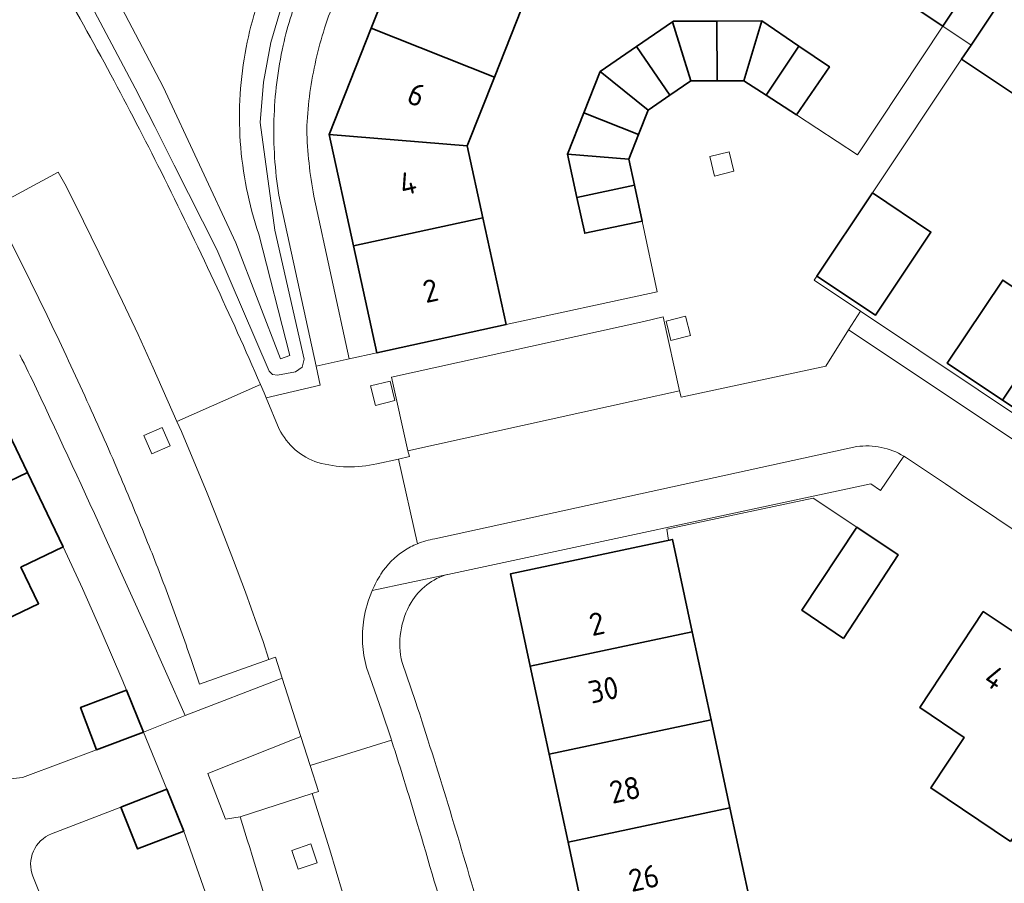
# Model space of a CAD drawing. Extents: x 150256 to 156914, y 461459 to 469481.
# Tile 681 of 731: x 154803 to 154862, y 468368 to 468420. Entities that reach past the tile are written whole.
import ezdxf
from ezdxf.enums import TextEntityAlignment as Align

# ---------------------------------------------------------------- set-up
doc = ezdxf.new("R2010")
doc.units = 0
doc.header["$LTSCALE"] = 0.75
for name, color, linetype, lineweight in [('B-RO-GR-BEPLANTING_CULTUUR_BODEMBEDEKKER-GV', 251, 'CONTINUOUS', 18), ('B-RO-GR-GROENVOORZIENING-GV', 251, 'CONTINUOUS', 18), ('B-RO-IE-TERREINAFSCHEIDING_KUNSTMATIG_MUUR-G', 251, 'IE-TERREINAFSCHEIDING-KUNSTMATIG-DICHT', 18), ('B-RO-OG-BEBOUWING-GV', 6, 'CONTINUOUS', 35), ('B-RO-OG-BEBOUWING-T18', 1, 'CONTINUOUS', 18), ('B-RO-OG-TERREIN_CULTUURSCHEIDING-GV', 251, 'CONTINUOUS', 18), ('B-RO-VH-VERHARDING_BETONSTRAATSTEEN-GV', 251, 'CONTINUOUS', 18)]:
    doc.layers.add(name, color=color, linetype=linetype, lineweight=lineweight)
doc.styles.add('NLCS-ISO-M200-T18', font='NLCS-ISO.ttf', dxfattribs={"height": 360})
doc.linetypes.add('IE-TERREINAFSCHEIDING-KUNSTMATIG-DICHT', pattern='A,8,-1,[82,NLCS.SHX,S=0.75,R=90,X=0,Y=0],-1', length=10)

msp = doc.modelspace()

# ---------------------------------------------------------------- linework, layer by layer
at = {"layer": 'B-RO-GR-BEPLANTING_CULTUUR_BODEMBEDEKKER-GV'}
for points in [[(154804.515, 468401.952, 0.005231), (154801.821, 468407.391)], [(154804.515, 468401.952, 0.005231), (154801.821, 468407.391)], [(154806.776, 468397.136, 0.005552), (154804.515, 468401.952)], [(154806.776, 468397.136, 0.005552), (154804.515, 468401.952)], [(154802.87, 468399.597, -0.010467), (154803.875, 468397.568)], [(154802.87, 468399.597, -0.010467), (154803.875, 468397.568)], [(154803.875, 468397.568, -0.002467), (154808.152, 468388.348)], [(154803.875, 468397.568, -0.002467), (154808.152, 468388.348)], [(154808.829, 468392.498, 0.006186), (154806.776, 468397.136)], [(154808.829, 468392.498, 0.006186), (154806.776, 468397.136)], [(154810.554, 468388.342, 0.006975), (154808.829, 468392.498)], [(154810.554, 468388.342, 0.006975), (154808.829, 468392.498)], [(154811.903, 468384.844, 0.007181), (154810.554, 468388.342)], [(154811.903, 468384.844, 0.007181), (154810.554, 468388.342)], [(154813.165, 468381.313, 0.006835), (154811.903, 468384.844)], [(154813.165, 468381.313, 0.006835), (154811.903, 468384.844)]]:
    msp.add_lwpolyline(points, format="xyb", dxfattribs=at)
msp.add_lwpolyline([(154808.152, 468388.348), (154810.61, 468382.917), (154812.798, 468377.962), (154818.64, 468380.189), (154818.234, 468381.453), (154817.826, 468381.309), (154813.663, 468379.837), (154813.165, 468381.313)], dxfattribs=at)
msp.add_lwpolyline([(154808.152, 468388.348), (154810.61, 468382.917), (154812.798, 468377.962), (154818.64, 468380.189), (154818.234, 468381.453), (154817.826, 468381.309), (154813.663, 468379.837), (154813.165, 468381.313)], dxfattribs=at)
msp.add_lwpolyline([(154816.099, 468371.87), (154820.429, 468373.277), (154820.816, 468373.403), (154820.32, 468374.951), (154819.76, 468376.696), (154814.166, 468374.484), (154815.226, 468371.736)], close=True, dxfattribs=at)
msp.add_lwpolyline([(154816.099, 468371.87), (154820.429, 468373.277), (154820.816, 468373.403), (154820.32, 468374.951), (154819.76, 468376.696), (154814.166, 468374.484), (154815.226, 468371.736)], close=True, dxfattribs=at)
at = {"layer": 'B-RO-GR-GROENVOORZIENING-GV'}
for points in [[(154844.586, 468410.329), (154845.752, 468410.616), (154845.466, 468411.781), (154844.3, 468411.494)], [(154844.586, 468410.329), (154845.752, 468410.616), (154845.466, 468411.781), (154844.3, 468411.494)], [(154841.978, 468400.465), (154843.144, 468400.752), (154842.858, 468401.917), (154841.692, 468401.63)], [(154841.978, 468400.465), (154843.144, 468400.752), (154842.858, 468401.917), (154841.692, 468401.63)], [(154824.23, 468396.569), (154825.395, 468396.856), (154825.109, 468398.021), (154823.943, 468397.734)], [(154824.23, 468396.569), (154825.395, 468396.856), (154825.109, 468398.021), (154823.943, 468397.734)], [(154810.807, 468393.664), (154811.908, 468394.142), (154811.431, 468395.243), (154810.33, 468394.765)], [(154810.807, 468393.664), (154811.908, 468394.142), (154811.431, 468395.243), (154810.33, 468394.765)], [(154819.599, 468368.726), (154820.735, 468369.116), (154820.345, 468370.251), (154819.21, 468369.861)], [(154819.599, 468368.726), (154820.735, 468369.116), (154820.345, 468370.251), (154819.21, 468369.861)]]:
    msp.add_lwpolyline(points, close=True, dxfattribs=at)
at = {"layer": 'B-RO-IE-TERREINAFSCHEIDING_KUNSTMATIG_MUUR-G'}
for points in [[(154858.293, 468419.322), (154853.174, 468411.605)], [(154858.293, 468419.322), (154853.174, 468411.605)], [(154854.073, 468409.312), (154859.428, 468417.339)], [(154854.073, 468409.312), (154859.428, 468417.339)], [(154841.148, 468403.377), (154832.074, 468401.415)], [(154841.148, 468403.377), (154832.074, 468401.415)], [(154853.139, 468389.256), (154850.523, 468391.005), (154841.722, 468389.146), (154841.831, 468388.473)], [(154853.139, 468389.256), (154850.523, 468391.005), (154841.722, 468389.146), (154841.831, 468388.473)]]:
    msp.add_lwpolyline(points, dxfattribs=at)
at = {"layer": 'B-RO-OG-BEBOUWING-GV'}
for points in [[(154857.298, 468429.567), (154852.881, 468422.95), (154858.293, 468419.322), (154862.708, 468425.966)], [(154857.298, 468429.567), (154852.881, 468422.95), (154858.293, 468419.322), (154862.708, 468425.966)], [(154823.98, 468419.198), (154831.373, 468416.255), (154833.01, 468420.37), (154826.518, 468425.573)], [(154823.98, 468419.198), (154831.373, 468416.255), (154833.01, 468420.37), (154826.518, 468425.573)], [(154864.667, 468412.959), (154870.147, 468421.101), (154868.61, 468422.129), (154868.666, 468422.212), (154868.018, 468422.645), (154868.378, 468423.186), (154864.884, 468425.517), (154859.994, 468418.187), (154859.428, 468417.339), (154862.913, 468415.014), (154862.502, 468414.399)], [(154864.667, 468412.959), (154870.147, 468421.101), (154868.61, 468422.129), (154868.666, 468422.212), (154868.018, 468422.645), (154868.378, 468423.186), (154864.884, 468425.517), (154859.994, 468418.187), (154859.428, 468417.339), (154862.913, 468415.014), (154862.502, 468414.399)], [(154823.98, 468419.198), (154821.443, 468412.824), (154829.737, 468412.142), (154831.373, 468416.255)], [(154823.98, 468419.198), (154821.443, 468412.824), (154829.737, 468412.142), (154831.373, 468416.255)], [(154842.075, 468419.586), (154839.912, 468418.104), (154841.903, 468415.184), (154843.164, 468416.05)], [(154842.075, 468419.586), (154839.912, 468418.104), (154841.903, 468415.184), (154843.164, 468416.05)], [(154844.744, 468416.046), (154844.735, 468419.625), (154842.117, 468419.615), (154842.075, 468419.586), (154843.164, 468416.05)], [(154844.744, 468416.046), (154844.735, 468419.625), (154842.117, 468419.615), (154842.075, 468419.586), (154843.164, 468416.05)], [(154847.435, 468419.636), (154844.735, 468419.625), (154844.744, 468416.046), (154846.358, 468416.042)], [(154847.435, 468419.636), (154844.735, 468419.625), (154844.744, 468416.046), (154846.358, 468416.042)], [(154847.695, 468415.181), (154849.662, 468418.127), (154847.435, 468419.636), (154846.358, 468416.042)], [(154847.695, 468415.181), (154849.662, 468418.127), (154847.435, 468419.636), (154846.358, 468416.042)], [(154837.725, 468416.597), (154840.601, 468414.29), (154841.903, 468415.184), (154839.912, 468418.104)], [(154837.725, 468416.597), (154840.601, 468414.29), (154841.903, 468415.184), (154839.912, 468418.104)], [(154849.662, 468418.127), (154847.695, 468415.181), (154849.518, 468414.006), (154851.486, 468416.89)], [(154849.662, 468418.127), (154847.695, 468415.181), (154849.518, 468414.006), (154851.486, 468416.89)], [(154836.739, 468414.119), (154840.02, 468412.813), (154840.601, 468414.29), (154837.725, 468416.597)], [(154836.739, 468414.119), (154840.02, 468412.813), (154840.601, 468414.29), (154837.725, 468416.597)], [(154836.739, 468414.119), (154835.765, 468411.65), (154839.441, 468411.343), (154840.02, 468412.813)], [(154836.739, 468414.119), (154835.765, 468411.65), (154839.441, 468411.343), (154840.02, 468412.813)], [(154822.909, 468406.141), (154830.678, 468407.821), (154829.737, 468412.142), (154821.443, 468412.824)], [(154822.909, 468406.141), (154830.678, 468407.821), (154829.737, 468412.142), (154821.443, 468412.824)], [(154836.331, 468409.044), (154839.778, 468409.789), (154839.441, 468411.343), (154835.765, 468411.65)], [(154836.331, 468409.044), (154839.778, 468409.789), (154839.441, 468411.343), (154835.765, 468411.65)], [(154836.331, 468409.044), (154836.797, 468406.896), (154840.249, 468407.619), (154839.778, 468409.789)], [(154836.331, 468409.044), (154836.797, 468406.896), (154840.249, 468407.619), (154839.778, 468409.789)], [(154850.742, 468404.322), (154854.25, 468401.978), (154857.585, 468406.966), (154854.073, 468409.312)], [(154850.742, 468404.322), (154854.25, 468401.978), (154857.585, 468406.966), (154854.073, 468409.312)], [(154830.678, 468407.821), (154822.909, 468406.141), (154824.318, 468399.715), (154832.074, 468401.415)], [(154830.678, 468407.821), (154822.909, 468406.141), (154824.318, 468399.715), (154832.074, 468401.415)], [(154865.225, 468401.862), (154861.899, 468404.084), (154858.566, 468399.095), (154861.892, 468396.873)], [(154865.225, 468401.862), (154861.899, 468404.084), (154858.566, 468399.095), (154861.892, 468396.873)], [(154865.225, 468401.862), (154861.892, 468396.873), (154865.218, 468394.651), (154868.551, 468399.64)], [(154865.225, 468401.862), (154861.892, 468396.873), (154865.218, 468394.651), (154868.551, 468399.64)], [(154803.33, 468392.537), (154800.114, 468399.214), (154791.675, 468395.161), (154792.766, 468392.981), (154792.897, 468393.044), (154795.012, 468388.531)], [(154803.33, 468392.537), (154800.114, 468399.214), (154791.675, 468395.161), (154792.766, 468392.981), (154792.897, 468393.044), (154795.012, 468388.531)], [(154798.144, 468381.853), (154804.002, 468384.661), (154802.943, 468386.853), (154805.473, 468388.086), (154803.33, 468392.537), (154795.012, 468388.531), (154797.103, 468384.071), (154796.991, 468384.017), (154797.698, 468382.555), (154798.057, 468381.811)], [(154798.144, 468381.853), (154804.002, 468384.661), (154802.943, 468386.853), (154805.473, 468388.086), (154803.33, 468392.537), (154795.012, 468388.531), (154797.103, 468384.071), (154796.991, 468384.017), (154797.698, 468382.555), (154798.057, 468381.811)], [(154852.331, 468382.581), (154855.625, 468387.593), (154853.139, 468389.256), (154849.829, 468384.285)], [(154852.331, 468382.581), (154855.625, 468387.593), (154853.139, 468389.256), (154849.829, 468384.285)], [(154843.25, 468382.978), (154842.06, 468388.522), (154832.34, 468386.448), (154833.528, 468380.908)], [(154843.25, 468382.978), (154842.06, 468388.522), (154832.34, 468386.448), (154833.528, 468380.908)], [(154862.357, 468370.404), (154868.801, 468379.74), (154865.894, 468381.689), (154865.471, 468381.037), (154860.725, 468384.189), (154856.915, 468378.443), (154859.574, 468376.642), (154857.57, 468373.608)], [(154862.357, 468370.404), (154868.801, 468379.74), (154865.894, 468381.689), (154865.471, 468381.037), (154860.725, 468384.189), (154856.915, 468378.443), (154859.574, 468376.642), (154857.57, 468373.608)], [(154844.383, 468377.698), (154843.25, 468382.978), (154833.528, 468380.908), (154834.661, 468375.628)], [(154844.383, 468377.698), (154843.25, 468382.978), (154833.528, 468380.908), (154834.661, 468375.628)], [(154810.308, 468376.955), (154809.28, 468379.484), (154806.525, 468378.439), (154807.491, 468375.902)], [(154810.308, 468376.955), (154809.28, 468379.484), (154806.525, 468378.439), (154807.491, 468375.902)], [(154835.794, 468370.348), (154845.516, 468372.418), (154844.383, 468377.698), (154834.661, 468375.628)], [(154835.794, 468370.348), (154845.516, 468372.418), (154844.383, 468377.698), (154834.661, 468375.628)], [(154808.947, 468372.462), (154809.942, 468369.946), (154812.723, 468371.017), (154811.715, 468373.535)], [(154808.947, 468372.462), (154809.942, 468369.946), (154812.723, 468371.017), (154811.715, 468373.535)], [(154846.65, 468367.139), (154845.516, 468372.418), (154835.794, 468370.348), (154836.926, 468365.068)], [(154846.65, 468367.139), (154845.516, 468372.418), (154835.794, 468370.348), (154836.926, 468365.068)]]:
    msp.add_lwpolyline(points, close=True, dxfattribs=at)
at = {"layer": 'B-RO-OG-TERREIN_CULTUURSCHEIDING-GV'}
for points in [[(154801.022, 468434.226), (154803.03, 468430.96), (154806.429, 468425.07), (154809.002, 468420.397), (154811.481, 468415.674), (154815.84, 468406.313), (154818.523, 468399.351), (154819.085, 468399.551), (154817.228, 468406.842)], [(154817.228, 468406.842), (154819.085, 468399.551), (154818.523, 468399.351), (154815.84, 468406.313), (154811.481, 468415.674), (154809.002, 468420.397), (154806.429, 468425.07), (154803.03, 468430.96), (154801.022, 468434.226)], [(154801.022, 468434.226), (154803.03, 468430.96), (154806.429, 468425.07), (154809.002, 468420.397), (154811.481, 468415.674), (154815.84, 468406.313), (154818.523, 468399.351), (154819.085, 468399.551), (154817.228, 468406.842)], [(154817.228, 468406.842), (154819.085, 468399.551), (154818.523, 468399.351), (154815.84, 468406.313), (154811.481, 468415.674), (154809.002, 468420.397), (154806.429, 468425.07), (154803.03, 468430.96), (154801.022, 468434.226)], [(154807.353, 468420.202), (154808.585, 468417.912), (154809.795, 468415.61), (154810.985, 468413.297), (154812.151, 468410.973), (154814.698, 468405.924), (154817.859, 468398.629), (154818.058, 468398.419), (154818.345, 468398.381), (154819.423, 468398.588), (154819.837, 468398.854), (154819.95, 468399.333), (154818.183, 468407.076), (154817.31, 468413.55), (154817.507, 468415.958), (154817.948, 468418.334), (154818.626, 468420.653)], [(154818.626, 468420.653), (154817.948, 468418.334), (154817.507, 468415.958), (154817.31, 468413.55), (154818.183, 468407.076), (154819.95, 468399.333), (154819.837, 468398.854), (154819.423, 468398.588), (154818.345, 468398.381), (154818.058, 468398.419), (154817.859, 468398.629), (154814.698, 468405.924), (154812.151, 468410.973), (154810.985, 468413.297), (154809.795, 468415.61), (154808.585, 468417.912), (154807.353, 468420.202)], [(154807.353, 468420.202), (154808.585, 468417.912), (154809.795, 468415.61), (154810.985, 468413.297), (154812.151, 468410.973), (154814.698, 468405.924), (154817.859, 468398.629), (154818.058, 468398.419), (154818.345, 468398.381), (154819.423, 468398.588), (154819.837, 468398.854), (154819.95, 468399.333), (154818.183, 468407.076), (154817.31, 468413.55), (154817.507, 468415.958), (154817.948, 468418.334), (154818.626, 468420.653)], [(154818.626, 468420.653), (154817.948, 468418.334), (154817.507, 468415.958), (154817.31, 468413.55), (154818.183, 468407.076), (154819.95, 468399.333), (154819.837, 468398.854), (154819.423, 468398.588), (154818.345, 468398.381), (154818.058, 468398.419), (154817.859, 468398.629), (154814.698, 468405.924), (154812.151, 468410.973), (154810.985, 468413.297), (154809.795, 468415.61), (154808.585, 468417.912), (154807.353, 468420.202)], [(154817.324, 468397.828), (154817.542, 468397.325), (154817.666, 468397.029), (154820.916, 468397.778), (154820.666, 468398.926), (154818.433, 468409.186)], [(154817.324, 468397.828), (154817.542, 468397.325), (154817.666, 468397.029), (154820.916, 468397.778), (154820.666, 468398.926), (154818.433, 468409.186)]]:
    msp.add_lwpolyline(points, dxfattribs=at)
for points in [[(154816.467, 468418.05, -0.064806), (154818.117, 468423.019)], [(154818.117, 468423.019, 0.064806), (154816.467, 468418.05)], [(154816.467, 468418.05, -0.064806), (154818.117, 468423.019)], [(154818.117, 468423.019, 0.064806), (154816.467, 468418.05)], [(154805.023, 468422.374, -0.006952), (154808.342, 468416.402)], [(154805.023, 468422.374, -0.006952), (154808.342, 468416.402)], [(154818.692, 468418.168, -0.048034), (154819.848, 468421.752)], [(154818.692, 468418.168, -0.048034), (154819.848, 468421.752)], [(154816.117, 468412.397, -0.065101), (154816.467, 468418.05)], [(154816.467, 468418.05, 0.065101), (154816.117, 468412.397)], [(154816.117, 468412.397, -0.065101), (154816.467, 468418.05)], [(154816.467, 468418.05, 0.065101), (154816.117, 468412.397)], [(154818.138, 468413.707, -0.047541), (154818.692, 468418.168)], [(154818.138, 468413.707, -0.047541), (154818.692, 468418.168)], [(154808.342, 468416.402, -0.007047), (154811.355, 468410.601)], [(154808.342, 468416.402, -0.007047), (154811.355, 468410.601)], [(154818.433, 468409.186, -0.047101), (154818.138, 468413.707)], [(154818.433, 468409.186, -0.047101), (154818.138, 468413.707)], [(154817.228, 468406.842, -0.065014), (154816.117, 468412.397)], [(154816.117, 468412.397, 0.065014), (154817.228, 468406.842)], [(154817.228, 468406.842, -0.065014), (154816.117, 468412.397)], [(154816.117, 468412.397, 0.065014), (154817.228, 468406.842)], [(154811.355, 468410.601, -0.007145), (154814.544, 468404.008)], [(154811.355, 468410.601, -0.007145), (154814.544, 468404.008)], [(154814.544, 468404.008, -0.006473), (154817.324, 468397.828)], [(154814.544, 468404.008, -0.006473), (154817.324, 468397.828)]]:
    msp.add_lwpolyline(points, format="xyb", dxfattribs=at)
at = {"layer": 'B-RO-VH-VERHARDING_BETONSTRAATSTEEN-GV'}
for points in [[(154808.342, 468416.402, 0.006952), (154805.023, 468422.374)], [(154808.342, 468416.402, 0.006952), (154805.023, 468422.374)], [(154819.848, 468421.752, 0.048034), (154818.692, 468418.168)], [(154819.848, 468421.752, 0.048034), (154818.692, 468418.168)], [(154820.603, 468417.051, -0.044211), (154821.779, 468420.844)], [(154820.603, 468417.051, -0.044211), (154821.779, 468420.844)], [(154818.692, 468418.168, 0.047541), (154818.138, 468413.707)], [(154818.692, 468418.168, 0.047541), (154818.138, 468413.707)], [(154820.106, 468413.105, -0.043848), (154820.603, 468417.051)], [(154820.106, 468413.105, -0.043848), (154820.603, 468417.051)], [(154811.355, 468410.601, 0.007047), (154808.342, 468416.402)], [(154811.355, 468410.601, 0.007047), (154808.342, 468416.402)], [(154818.138, 468413.707, 0.047101), (154818.433, 468409.186)], [(154818.138, 468413.707, 0.047101), (154818.433, 468409.186)], [(154820.532, 468409.128, -0.038239), (154820.106, 468413.105)], [(154820.532, 468409.128, -0.038239), (154820.106, 468413.105)], [(154814.544, 468404.008, 0.007145), (154811.355, 468410.601)], [(154814.544, 468404.008, 0.007145), (154811.355, 468410.601)], [(154801.821, 468407.391, -0.005231), (154804.515, 468401.952)], [(154801.821, 468407.391, -0.005231), (154804.515, 468401.952)], [(154817.324, 468397.828, 0.006473), (154814.544, 468404.008)], [(154817.324, 468397.828, 0.006473), (154814.544, 468404.008)], [(154804.515, 468401.952, -0.005552), (154806.776, 468397.136)], [(154804.515, 468401.952, -0.005552), (154806.776, 468397.136)], [(154803.875, 468397.568, 0.010467), (154802.87, 468399.597)], [(154803.875, 468397.568, 0.010467), (154802.87, 468399.597)], [(154808.152, 468388.348, 0.002467), (154803.875, 468397.568)], [(154808.152, 468388.348, 0.002467), (154803.875, 468397.568)], [(154806.776, 468397.136, -0.006186), (154808.829, 468392.498)], [(154806.776, 468397.136, -0.006186), (154808.829, 468392.498)], [(154818.456, 468395.143, 0.198544), (154820.78, 468393.135)], [(154820.78, 468393.135, -0.198544), (154818.456, 468395.143)], [(154818.456, 468395.143, 0.198544), (154820.78, 468393.135)], [(154820.78, 468393.135, -0.198544), (154818.456, 468395.143)], [(154853.129, 468394.091, -0.171891), (154855.968, 468393.515)], [(154855.968, 468393.515, 0.171891), (154853.129, 468394.091)], [(154853.129, 468394.091, -0.171891), (154855.968, 468393.515)], [(154855.968, 468393.515, 0.171891), (154853.129, 468394.091)], [(154820.78, 468393.135, 0.121912), (154824.307, 468393.055)], [(154824.307, 468393.055, -0.121912), (154820.78, 468393.135)], [(154820.78, 468393.135, 0.121912), (154824.307, 468393.055)], [(154824.307, 468393.055, -0.121912), (154820.78, 468393.135)], [(154808.829, 468392.498, -0.006975), (154810.554, 468388.342)], [(154808.829, 468392.498, -0.006975), (154810.554, 468388.342)], [(154826.754, 468388.263, -0.057136), (154827.789, 468388.552)], [(154827.789, 468388.552, 0.057136), (154826.754, 468388.263)], [(154826.754, 468388.263, -0.057136), (154827.789, 468388.552)], [(154827.789, 468388.552, 0.057136), (154826.754, 468388.263)], [(154810.554, 468388.342, -0.007181), (154811.903, 468384.844)], [(154810.554, 468388.342, -0.007181), (154811.903, 468384.844)], [(154825.95, 468387.842, 0.104734), (154824.56, 468386.444)], [(154824.56, 468386.444, -0.104734), (154825.95, 468387.842)], [(154825.95, 468387.842, 0.104734), (154824.56, 468386.444)], [(154824.56, 468386.444, -0.104734), (154825.95, 468387.842)], [(154826.754, 468388.263, 0.048292), (154825.95, 468387.842)], [(154825.95, 468387.842, -0.048292), (154826.754, 468388.263)], [(154826.754, 468388.263, 0.048292), (154825.95, 468387.842)], [(154825.95, 468387.842, -0.048292), (154826.754, 468388.263)], [(154824.56, 468386.444, 0.040491), (154824.032, 468385.448)], [(154824.032, 468385.448, -0.040491), (154824.56, 468386.444)], [(154824.56, 468386.444, 0.040491), (154824.032, 468385.448)], [(154824.032, 468385.448, -0.040491), (154824.56, 468386.444)], [(154827.312, 468385.795, -0.096836), (154828.563, 468386.422)], [(154827.312, 468385.795, -0.096836), (154828.563, 468386.422)], [(154826.377, 468384.741, -0.097077), (154827.312, 468385.795)], [(154826.377, 468384.741, -0.097077), (154827.312, 468385.795)], [(154824.032, 468385.448, 0.064197), (154823.53, 468383.731)], [(154823.53, 468383.731, -0.064197), (154824.032, 468385.448)], [(154824.032, 468385.448, 0.064197), (154823.53, 468383.731)], [(154823.53, 468383.731, -0.064197), (154824.032, 468385.448)], [(154811.903, 468384.844, -0.006835), (154813.165, 468381.313)], [(154811.903, 468384.844, -0.006835), (154813.165, 468381.313)], [(154825.752, 468382.987, -0.097323), (154826.377, 468384.741)], [(154825.752, 468382.987, -0.097323), (154826.377, 468384.741)], [(154823.53, 468383.731, 0.104928), (154823.696, 468380.834)], [(154823.696, 468380.834, -0.104928), (154823.53, 468383.731)], [(154823.53, 468383.731, 0.104928), (154823.696, 468380.834)], [(154823.696, 468380.834, -0.104928), (154823.53, 468383.731)], [(154825.829, 468381.128, -0.096279), (154825.752, 468382.987)], [(154825.829, 468381.128, -0.096279), (154825.752, 468382.987)], [(154830.428, 468366.415, 0.009304), (154826.637, 468378.799)], [(154830.428, 468366.415, 0.009304), (154826.637, 468378.799)], [(154825.194, 468376.48, -0.005327), (154826.859, 468371.086)], [(154826.859, 468371.086, 0.005327), (154825.194, 468376.48)], [(154825.194, 468376.48, -0.005327), (154826.859, 468371.086)], [(154826.859, 468371.086, 0.005327), (154825.194, 468376.48)], [(154803.208, 468374.302, -0.396369), (154800.819, 468375.299)], [(154803.208, 468374.302, -0.396369), (154800.819, 468375.299)], [(154816.099, 468371.87, -0.005929), (154818.359, 468364.469)], [(154818.359, 468364.469, 0.005929), (154816.099, 468371.87)], [(154816.099, 468371.87, -0.005929), (154818.359, 468364.469)], [(154818.359, 468364.469, 0.005929), (154816.099, 468371.87)], [(154803.665, 468368.311, -0.417993), (154804.774, 468370.845)], [(154803.665, 468368.311, -0.417993), (154804.774, 468370.845)], [(154826.859, 468371.086, -0.004161), (154828.888, 468364.077)], [(154828.888, 468364.077, 0.004161), (154826.859, 468371.086)], [(154826.859, 468371.086, -0.004161), (154828.888, 468364.077)], [(154828.888, 468364.077, 0.004161), (154826.859, 468371.086)]]:
    msp.add_lwpolyline(points, format="xyb", dxfattribs=at)
for points in [[(154858.293, 468419.322), (154853.174, 468411.605), (154849.518, 468414.006), (154847.695, 468415.181), (154846.358, 468416.042), (154844.744, 468416.046), (154843.164, 468416.05), (154841.903, 468415.184), (154840.601, 468414.29), (154840.02, 468412.813), (154839.441, 468411.343), (154839.778, 468409.789), (154840.249, 468407.619), (154841.148, 468403.378), (154832.074, 468401.415), (154824.318, 468399.715), (154822.657, 468399.356), (154820.666, 468398.926), (154820.916, 468397.778), (154817.666, 468397.029), (154818.456, 468395.143)], [(154858.293, 468419.322), (154853.174, 468411.605), (154849.518, 468414.006), (154847.695, 468415.181), (154846.358, 468416.042), (154844.744, 468416.046), (154843.164, 468416.05), (154841.903, 468415.184), (154840.601, 468414.29), (154840.02, 468412.813), (154839.441, 468411.343), (154839.778, 468409.789), (154840.249, 468407.619), (154841.148, 468403.378), (154832.074, 468401.415), (154824.318, 468399.715), (154822.657, 468399.356), (154820.666, 468398.926), (154820.916, 468397.778), (154817.666, 468397.029), (154818.456, 468395.143)], [(154824.307, 468393.055), (154825.616, 468393.347), (154826.274, 468393.495), (154826.185, 468393.849), (154825.203, 468398.254), (154840.337, 468401.608), (154841.514, 468401.871), (154842.496, 468397.445), (154842.587, 468397.06), (154851.285, 468398.927), (154852.642, 468401.093), (154853.347, 468402.219), (154850.575, 468404.072), (154850.742, 468404.322), (154854.073, 468409.312), (154859.428, 468417.339), (154859.994, 468418.187), (154858.293, 468419.322)], [(154824.307, 468393.055), (154825.616, 468393.347), (154826.274, 468393.495), (154826.185, 468393.849), (154825.203, 468398.254), (154840.337, 468401.608), (154841.514, 468401.871), (154842.496, 468397.445), (154842.587, 468397.06), (154851.285, 468398.927), (154852.642, 468401.093), (154853.347, 468402.219), (154850.575, 468404.072), (154850.742, 468404.322), (154854.073, 468409.312), (154859.428, 468417.339), (154859.994, 468418.187), (154858.293, 468419.322)], [(154817.826, 468381.309), (154817.483, 468382.391), (154817.119, 468383.445), (154816.43, 468385.351), (154815.714, 468387.253), (154814.932, 468389.28), (154814.128, 468391.298), (154812.585, 468394.991), (154812.314, 468395.605), (154810.892, 468398.822), (154809.976, 468400.813), (154809.039, 468402.796), (154807.639, 468405.702), (154806.216, 468408.605), (154805.572, 468409.862), (154805.181, 468410.556), (154801.272, 468408.467), (154801.821, 468407.391)], [(154801.272, 468408.467), (154805.181, 468410.556), (154805.572, 468409.862), (154806.216, 468408.605), (154807.639, 468405.702), (154809.039, 468402.796), (154809.976, 468400.813), (154810.892, 468398.822), (154812.314, 468395.605), (154817.324, 468397.828)], [(154817.826, 468381.309), (154817.483, 468382.391), (154817.119, 468383.445), (154816.43, 468385.351), (154815.714, 468387.253), (154814.932, 468389.28), (154814.128, 468391.298), (154812.585, 468394.991), (154812.314, 468395.605), (154810.892, 468398.822), (154809.976, 468400.813), (154809.039, 468402.796), (154807.639, 468405.702), (154806.216, 468408.605), (154805.572, 468409.862), (154805.181, 468410.556), (154801.272, 468408.467), (154801.821, 468407.391)], [(154801.272, 468408.467), (154805.181, 468410.556), (154805.572, 468409.862), (154806.216, 468408.605), (154807.639, 468405.702), (154809.039, 468402.796), (154809.976, 468400.813), (154810.892, 468398.822), (154812.314, 468395.605), (154817.324, 468397.828)], [(154793.87, 468409.89), (154794.539, 468408.858), (154796.293, 468405.792), (154800.114, 468399.214), (154803.33, 468392.537), (154805.473, 468388.086), (154806.641, 468385.571), (154807.769, 468383.038), (154809.056, 468380.022), (154809.28, 468379.484), (154810.308, 468376.955), (154812.798, 468377.962), (154810.61, 468382.917), (154808.152, 468388.348)], [(154793.87, 468409.89), (154794.539, 468408.858), (154796.293, 468405.792), (154800.114, 468399.214), (154803.33, 468392.537), (154805.473, 468388.086), (154806.641, 468385.571), (154807.769, 468383.038), (154809.056, 468380.022), (154809.28, 468379.484), (154810.308, 468376.955), (154812.798, 468377.962), (154810.61, 468382.917), (154808.152, 468388.348)], [(154818.433, 468409.186), (154820.666, 468398.926), (154822.657, 468399.356), (154820.532, 468409.128)], [(154818.433, 468409.186), (154820.666, 468398.926), (154822.657, 468399.356), (154820.532, 468409.128)], [(154894.031, 468368.107), (154894.072, 468368.08), (154895.558, 468367.084), (154895.309, 468366.719), (154896.59, 468365.876), (154912.247, 468355.354), (154912.499, 468355.695), (154912.688, 468355.565), (154915.185, 468359.262), (154884.781, 468379.693), (154852.642, 468401.093), (154851.285, 468398.927), (154842.587, 468397.06), (154842.496, 468397.445), (154839.954, 468396.871), (154826.185, 468393.849), (154826.274, 468393.495), (154825.616, 468393.347), (154826.754, 468388.263)], [(154894.031, 468368.107), (154894.072, 468368.08), (154895.558, 468367.084), (154895.309, 468366.719), (154896.59, 468365.876), (154912.247, 468355.354), (154912.499, 468355.695), (154912.688, 468355.565), (154915.185, 468359.262), (154884.781, 468379.693), (154852.642, 468401.093), (154851.285, 468398.927), (154842.587, 468397.06), (154842.496, 468397.445), (154839.954, 468396.871), (154826.185, 468393.849), (154826.274, 468393.495), (154825.616, 468393.347), (154826.754, 468388.263)], [(154818.456, 468395.143), (154817.666, 468397.029), (154817.542, 468397.325), (154817.324, 468397.828), (154812.314, 468395.605), (154812.585, 468394.991), (154814.128, 468391.298), (154814.932, 468389.28), (154815.714, 468387.253), (154816.43, 468385.351), (154817.119, 468383.445), (154817.483, 468382.391), (154817.826, 468381.309), (154818.234, 468381.453), (154818.64, 468380.189), (154819.76, 468376.696), (154820.32, 468374.951), (154825.194, 468376.48), (154825.17, 468376.553), (154824.616, 468378.221), (154824.03, 468379.878), (154823.696, 468380.834)], [(154818.456, 468395.143), (154817.666, 468397.029), (154817.542, 468397.325), (154817.324, 468397.828), (154812.314, 468395.605), (154812.585, 468394.991), (154814.128, 468391.298), (154814.932, 468389.28), (154815.714, 468387.253), (154816.43, 468385.351), (154817.119, 468383.445), (154817.483, 468382.391), (154817.826, 468381.309), (154818.234, 468381.453), (154818.64, 468380.189), (154819.76, 468376.696), (154820.32, 468374.951), (154825.194, 468376.48), (154825.17, 468376.553), (154824.616, 468378.221), (154824.03, 468379.878), (154823.696, 468380.834)], [(154827.789, 468388.552), (154853.129, 468394.091)], [(154853.129, 468394.091), (154827.789, 468388.552)], [(154827.789, 468388.552), (154853.129, 468394.091)], [(154853.129, 468394.091), (154827.789, 468388.552)], [(154824.032, 468385.448), (154828.563, 468386.422), (154828.575, 468386.424), (154853.972, 468391.865), (154854.559, 468391.449), (154855.968, 468393.515)], [(154824.032, 468385.448), (154828.563, 468386.422), (154828.575, 468386.424), (154853.972, 468391.865), (154854.559, 468391.449), (154855.968, 468393.515)], [(154826.754, 468388.263), (154825.616, 468393.347), (154824.307, 468393.055)], [(154826.754, 468388.263), (154825.616, 468393.347), (154824.307, 468393.055)], [(154855.968, 468393.515), (154856.127, 468393.415), (154858.453, 468391.856), (154859.425, 468391.205), (154882.993, 468375.414), (154883.013, 468375.396), (154894.031, 468368.107)], [(154855.968, 468393.515), (154856.127, 468393.415), (154858.453, 468391.856), (154859.425, 468391.205), (154882.993, 468375.414), (154883.013, 468375.396), (154894.031, 468368.107)], [(154828.563, 468386.422), (154824.032, 468385.448)], [(154828.563, 468386.422), (154824.032, 468385.448)], [(154813.165, 468381.313), (154813.663, 468379.837), (154817.826, 468381.309)], [(154813.165, 468381.313), (154813.663, 468379.837), (154817.826, 468381.309)], [(154823.696, 468380.834), (154824.03, 468379.878), (154824.616, 468378.221), (154825.17, 468376.553), (154825.194, 468376.48)], [(154823.696, 468380.834), (154824.03, 468379.878), (154824.616, 468378.221), (154825.17, 468376.553), (154825.194, 468376.48)], [(154826.637, 468378.799), (154825.829, 468381.128)], [(154826.637, 468378.799), (154825.829, 468381.128)], [(154816.099, 468371.87), (154815.226, 468371.736), (154814.166, 468374.484), (154819.76, 468376.696), (154818.64, 468380.189), (154812.798, 468377.962), (154810.308, 468376.955), (154811.715, 468373.535), (154812.723, 468371.017), (154815.833, 468362.194), (154817.269, 468357.479), (154818.709, 468352.753), (154820.928, 468343.888), (154821.59, 468341.259), (154821.843, 468340.051), (154822.524, 468337.407), (154823.41, 468333.776), (154824.582, 468328.59), (154825.577, 468323.752), (154826.572, 468318.917), (154827.562, 468314.236), (154828.12, 468311.584), (154829.585, 468304.61), (154831.289, 468304.968)], [(154816.099, 468371.87), (154815.226, 468371.736), (154814.166, 468374.484), (154819.76, 468376.696), (154818.64, 468380.189), (154812.798, 468377.962), (154810.308, 468376.955), (154811.715, 468373.535), (154812.723, 468371.017), (154815.833, 468362.194), (154817.269, 468357.479), (154818.709, 468352.753), (154820.928, 468343.888), (154821.59, 468341.259), (154821.843, 468340.051), (154822.524, 468337.407), (154823.41, 468333.776), (154824.582, 468328.59), (154825.577, 468323.752), (154826.572, 468318.917), (154827.562, 468314.236), (154828.12, 468311.584), (154829.585, 468304.61), (154831.289, 468304.968)], [(154804.774, 468370.845), (154808.947, 468372.462), (154811.715, 468373.535), (154810.308, 468376.955), (154807.491, 468375.902), (154803.208, 468374.302)], [(154804.774, 468370.845), (154808.947, 468372.462), (154811.715, 468373.535), (154810.308, 468376.955), (154807.491, 468375.902), (154803.208, 468374.302)], [(154825.194, 468376.48), (154820.32, 468374.951), (154820.816, 468373.403), (154820.429, 468373.277), (154821.488, 468369.885), (154822.261, 468367.338), (154823.745, 468362.227), (154824.616, 468358.996), (154826.679, 468350.929), (154828.225, 468344.702), (154829.319, 468340.116), (154830.723, 468333.947), (154832.07, 468327.764), (154834.896, 468314.312), (154835.35, 468314.408), (154835.772, 468312.545)], [(154825.194, 468376.48), (154820.32, 468374.951), (154820.816, 468373.403), (154820.429, 468373.277), (154821.488, 468369.885), (154822.261, 468367.338), (154823.745, 468362.227), (154824.616, 468358.996), (154826.679, 468350.929), (154828.225, 468344.702), (154829.319, 468340.116), (154830.723, 468333.947), (154832.07, 468327.764), (154834.896, 468314.312), (154835.35, 468314.408), (154835.772, 468312.545)], [(154824.076, 468342.439), (154825.457, 468336.517), (154827.087, 468329.267), (154828.613, 468322.238), (154830.088, 468315.2), (154830.467, 468313.364), (154834.896, 468314.312), (154832.07, 468327.764), (154830.723, 468333.947), (154829.319, 468340.116), (154828.225, 468344.702), (154826.679, 468350.929), (154824.616, 468358.996), (154823.745, 468362.227), (154822.261, 468367.338), (154821.488, 468369.885), (154820.429, 468373.277), (154816.099, 468371.87)], [(154824.076, 468342.439), (154825.457, 468336.517), (154827.087, 468329.267), (154828.613, 468322.238), (154830.088, 468315.2), (154830.467, 468313.364), (154834.896, 468314.312), (154832.07, 468327.764), (154830.723, 468333.947), (154829.319, 468340.116), (154828.225, 468344.702), (154826.679, 468350.929), (154824.616, 468358.996), (154823.745, 468362.227), (154822.261, 468367.338), (154821.488, 468369.885), (154820.429, 468373.277), (154816.099, 468371.87)], [(154806.157, 468361.806), (154806.254, 468361.836), (154806.27, 468361.84), (154803.665, 468368.311)], [(154806.157, 468361.806), (154806.254, 468361.836), (154806.27, 468361.84), (154803.665, 468368.311)]]:
    msp.add_lwpolyline(points, dxfattribs=at)
for points in [[(154844.586, 468410.329), (154844.3, 468411.494), (154845.466, 468411.781), (154845.752, 468410.616)], [(154844.586, 468410.329), (154844.3, 468411.494), (154845.466, 468411.781), (154845.752, 468410.616)], [(154920.036, 468357.696), (154916.697, 468359.888), (154853.347, 468402.219), (154852.642, 468401.093), (154884.781, 468379.693), (154915.185, 468359.262), (154920.012, 468356.022), (154931.292, 468348.316), (154981.954, 468313.662), (154982.731, 468314.755), (154932.067, 468349.456)], [(154920.036, 468357.696), (154916.697, 468359.888), (154853.347, 468402.219), (154852.642, 468401.093), (154884.781, 468379.693), (154915.185, 468359.262), (154920.012, 468356.022), (154931.292, 468348.316), (154981.954, 468313.662), (154982.731, 468314.755), (154932.067, 468349.456)], [(154842.496, 468397.445), (154841.514, 468401.871), (154840.337, 468401.608), (154825.203, 468398.254), (154826.185, 468393.849), (154839.954, 468396.871)], [(154842.496, 468397.445), (154841.514, 468401.871), (154840.337, 468401.608), (154825.203, 468398.254), (154826.185, 468393.849), (154839.954, 468396.871)], [(154841.978, 468400.465), (154841.692, 468401.63), (154842.858, 468401.917), (154843.144, 468400.752)], [(154841.978, 468400.465), (154841.692, 468401.63), (154842.858, 468401.917), (154843.144, 468400.752)], [(154824.23, 468396.569), (154823.943, 468397.734), (154825.109, 468398.021), (154825.395, 468396.856)], [(154824.23, 468396.569), (154823.943, 468397.734), (154825.109, 468398.021), (154825.395, 468396.856)], [(154810.807, 468393.664), (154810.33, 468394.765), (154811.431, 468395.243), (154811.908, 468394.142)], [(154810.807, 468393.664), (154810.33, 468394.765), (154811.431, 468395.243), (154811.908, 468394.142)], [(154819.599, 468368.726), (154819.21, 468369.861), (154820.345, 468370.251), (154820.735, 468369.116)], [(154819.599, 468368.726), (154819.21, 468369.861), (154820.345, 468370.251), (154820.735, 468369.116)]]:
    msp.add_lwpolyline(points, close=True, dxfattribs=at)

# ---------------------------------------------------------------- texts
at = {"layer": 'B-RO-OG-BEBOUWING-T18', "style": 'NLCS-ISO-M200-T18'}
for s, rotation, p in [('6', 338.3, (154826.7, 468415.215)), ('6', 338.3, (154826.7, 468415.215)), ('4', 12.4, (154826.179, 468409.901)), ('4', 12.4, (154826.179, 468409.901)), ('2', 12.3, (154827.537, 468403.449)), ('2', 12.3, (154827.537, 468403.449)), ('2', 12.1, (154837.523, 468383.464)), ('2', 12.1, (154837.523, 468383.464)), ('4', 325.9, (154861.423, 468380.221)), ('4', 325.9, (154861.423, 468380.221)), ('30', 12.1, (154837.92, 468379.503)), ('30', 12.1, (154837.92, 468379.503)), ('28', 12.1, (154839.208, 468373.504)), ('28', 12.1, (154839.208, 468373.504)), ('26', 12.1, (154840.344, 468368.205)), ('26', 12.1, (154840.344, 468368.205))]:
    msp.add_text(s, height=1.35, rotation=rotation, dxfattribs=at).set_placement(p, align=Align.MIDDLE)

doc.saveas('drawing.dxf')
